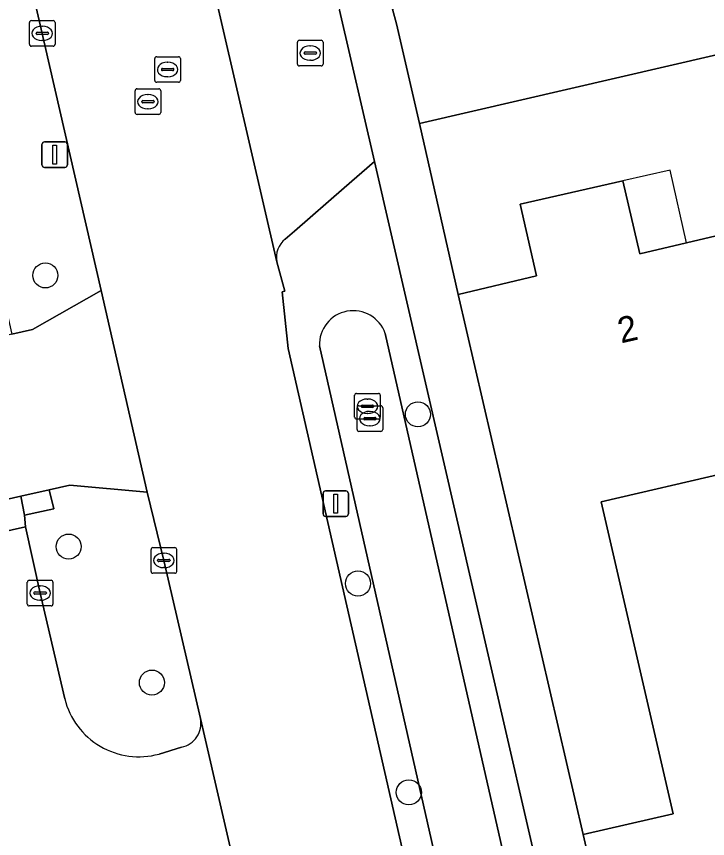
# Model space of a CAD drawing. Extents: x 156412 to 157779, y 382335 to 383768.
# Drawn here: x 156576.04 to 156603.01, y 383271.73 to 383303.81 of the extents above; entities that cross this region are included whole.
import ezdxf

# ---------------------------------------------------------------- set-up
doc = ezdxf.new("R2010")
doc.units = 0
for name, color, linetype in [('IMGEO_Berm_groen', 7, 'Continuous'), ('IMGEO_Boom', 7, 'Continuous'), ('IMGEO_Erf', 7, 'Continuous'), ('IMGEO_Greppel_droge_sloot', 7, 'Continuous'), ('IMGEO_Groenvoorziening', 7, 'Continuous'), ('IMGEO_Haag', 7, 'Continuous'), ('IMGEO_Kolk', 7, 'Continuous'), ('IMGEO_Lichtmast', 7, 'Continuous'), ('IMGEO_Pand', 7, 'Continuous'), ('IMGEO_Pand_nummerreeks', 7, 'Continuous'), ('IMGEO_Pand_overbouw', 7, 'Continuous'), ('IMGEO_Rijbaan_lokaal_gesloten', 7, 'Continuous'), ('IMGEO_Rijbaan_lokaal_open', 7, 'Continuous'), ('IMGEO_Rioolput', 7, 'Continuous'), ('IMGEO_Voetpad_open', 7, 'Continuous')]:
    doc.layers.add(name, color=color, linetype=linetype)

msp = doc.modelspace()

# ---------------------------------------------------------------- linework, layer by layer
at = {"layer": 'IMGEO_Berm_groen'}
for points in [[(156568.854, 383316.46), (156569.38, 383314.271), (156569.863, 383312.122), (156573.479, 383312.959), (156574.039, 383310.36), (156570.463, 383309.543), (156572.433, 383301.047), (156574.426, 383292.358), (156574.583, 383291.894), (156575.694, 383292.152), (156575.867, 383291.408), (156576.67, 383291.594), (156579.352, 383293.115), (156573.29, 383319.457)], [(156590.017, 383298.148), (156588.83, 383297.119), (156586.884, 383295.433), (156586.525, 383295.122)], [(156598.186, 383242.856), (156602.531, 383243.838), (156601.111, 383250), (156590.017, 383298.148)], [(156586.201, 383294.234), (156586.513, 383293.089), (156586.402, 383293.057), (156586.645, 383290.85), (156591.394, 383270.026), (156596.05, 383250), (156597.611, 383243.284), (156597.909, 383244.024), (156598.504, 383245.078)], [(156590.429, 383291.436), (156599.838, 383250), (156600.643, 383246.455)], [(156598.077, 383245.884), (156597.144, 383250), (156587.862, 383290.954)], [(156581.792, 383282.582), (156581.145, 383285.248), (156578.128, 383285.526), (156577.317, 383285.343), (156577.496, 383284.596), (156576.361, 383284.343), (156576.393, 383283.894), (156576.965, 383281.308), (156577.927, 383277.186)], [(156583.216, 383276.411), (156581.792, 383282.582)], [(156581.603, 383275.031), (156582.484, 383275.302)]]:
    msp.add_lwpolyline(points, dxfattribs=at)
for centre, radius, start, end in [((156587.088, 383294.413), 0.905, 128.4774, 191.4321), ((156589.181, 383291.006), 1.32, 19.0245, 182.2444), ((156580.813, 383277.896), 2.972, 193.8193, 285.42), ((156582.306, 383276.215), 0.931, 281.0125, 12.1335)]:
    msp.add_arc(centre, radius, start, end, dxfattribs=at)
at = {"layer": 'IMGEO_Boom'}
for centre in [(156577.169, 383293.703), (156591.705, 383288.283), (156578.077, 383283.124), (156589.367, 383281.683), (156581.327, 383277.818), (156591.351, 383273.534)]:
    msp.add_circle(centre, 0.489, dxfattribs=at)
at = {"layer": 'IMGEO_Erf'}
for points in [[(156662.847, 383316.087), (156591.77, 383299.634), (156593.28, 383292.961), (156596.329, 383293.681), (156595.695, 383296.481), (156599.705, 383297.388), (156600.367, 383294.547), (156602.182, 383294.975), (156602.236, 383294.988), (156605.056, 383295.654), (156607.958, 383296.339), (156609.817, 383296.778), (156609.149, 383299.569), (156612.898, 383300.432), (156616.652, 383301.296), (156617.325, 383298.491), (156619.194, 383298.93), (156622.01, 383299.59), (156624.918, 383300.273)], [(156624.503, 383288.765), (156621.199, 383288.001), (156616.018, 383286.802), (156607.551, 383284.84), (156604.229, 383284.07), (156603.779, 383286.014), (156598.85, 383284.873), (156601.668, 383272.703), (156598.159, 383271.89), (156599.282, 383267.009), (156603.053, 383250.509), (156603.172, 383250), (156604.575, 383243.99), (156623.906, 383248.448)]]:
    msp.add_lwpolyline(points, dxfattribs=at)
at = {"layer": 'IMGEO_Greppel_droge_sloot'}
for points in [[(156600.643, 383246.455), (156599.838, 383250), (156590.429, 383291.436)], [(156587.862, 383290.954), (156597.144, 383250), (156598.077, 383245.884)]]:
    msp.add_lwpolyline(points, dxfattribs=at)
msp.add_arc((156589.181, 383291.006), 1.32, 19.0245, 182.2444, dxfattribs=at)
at = {"layer": 'IMGEO_Groenvoorziening'}
msp.add_lwpolyline([(156577.317, 383285.343), (156576.214, 383285.095), (156576.361, 383284.343), (156577.496, 383284.596)], close=True, dxfattribs=at)
at = {"layer": 'IMGEO_Haag'}
msp.add_lwpolyline([(156576.214, 383285.095), (156576.361, 383284.343), (156577.496, 383284.596), (156577.317, 383285.343)], close=True, dxfattribs=at)
at = {"layer": 'IMGEO_Kolk'}
for p, q in [((156576.622, 383303.646), (156577.474, 383303.646)), ((156576.547, 383302.72), (156576.547, 383303.572)), ((156577.035, 383303.426), (156577.06, 383303.426)), ((156577.548, 383303.572), (156577.548, 383302.72)), ((156576.806, 383303.14), (156576.806, 383303.152)), ((156577.244, 383303.103), (156576.846, 383303.103)), ((156576.849, 383303.189), (156577.247, 383303.189)), ((156577.29, 383303.152), (156577.29, 383303.14)), ((156577.474, 383302.646), (156576.622, 383302.646)), ((156577.058, 383302.866), (156577.033, 383302.866)), ((156589.237, 383288.173), (156589.237, 383289.025)), ((156589.312, 383289.099), (156590.164, 383289.099)), ((156589.725, 383288.879), (156589.75, 383288.879)), ((156590.238, 383289.025), (156590.238, 383288.173)), ((156589.33, 383287.691), (156589.33, 383288.543)), ((156589.405, 383288.617), (156590.257, 383288.617)), ((156589.496, 383288.593), (156589.496, 383288.605)), ((156589.934, 383288.556), (156589.536, 383288.556)), ((156589.539, 383288.642), (156589.937, 383288.642)), ((156589.98, 383288.605), (156589.98, 383288.593)), ((156590.331, 383288.543), (156590.331, 383287.691)), ((156589.748, 383288.319), (156589.723, 383288.319)), ((156589.818, 383288.397), (156589.843, 383288.397)), ((156590.164, 383288.099), (156589.312, 383288.099)), ((156589.589, 383288.111), (156589.589, 383288.123)), ((156590.027, 383288.074), (156589.629, 383288.074)), ((156589.632, 383288.16), (156590.03, 383288.16)), ((156590.073, 383288.123), (156590.073, 383288.111)), ((156590.257, 383287.617), (156589.405, 383287.617)), ((156589.841, 383287.837), (156589.816, 383287.837)), ((156581.366, 383283.082), (156582.218, 383283.082)), ((156581.291, 383282.156), (156581.291, 383283.008)), ((156581.779, 383282.862), (156581.804, 383282.862)), ((156582.292, 383283.008), (156582.292, 383282.156)), ((156581.55, 383282.576), (156581.55, 383282.588)), ((156581.988, 383282.539), (156581.59, 383282.539)), ((156581.593, 383282.625), (156581.991, 383282.625)), ((156582.034, 383282.588), (156582.034, 383282.576)), ((156581.802, 383282.302), (156581.777, 383282.302)), ((156576.54, 383281.809), (156577.392, 383281.809)), ((156582.218, 383282.082), (156581.366, 383282.082)), ((156576.465, 383280.883), (156576.465, 383281.735)), ((156576.953, 383281.589), (156576.978, 383281.589)), ((156577.466, 383281.735), (156577.466, 383280.883)), ((156576.724, 383281.303), (156576.724, 383281.315)), ((156577.162, 383281.266), (156576.764, 383281.266)), ((156576.767, 383281.352), (156577.165, 383281.352)), ((156577.208, 383281.315), (156577.208, 383281.303)), ((156576.976, 383281.029), (156576.951, 383281.029)), ((156577.392, 383280.809), (156576.54, 383280.809))]:
    msp.add_line(p, q, dxfattribs=at)
for points in [[(156576.622, 383303.646), (156577.474, 383303.646)], [(156576.547, 383302.72), (156576.547, 383303.572)], [(156577.548, 383303.572), (156577.548, 383302.72)], [(156577.474, 383302.646), (156576.622, 383302.646)], [(156589.237, 383288.173), (156589.237, 383289.025)], [(156589.312, 383289.099), (156590.164, 383289.099)], [(156590.238, 383289.025), (156590.238, 383288.173)], [(156589.33, 383287.691), (156589.33, 383288.543)], [(156589.405, 383288.617), (156590.257, 383288.617)], [(156590.331, 383288.543), (156590.331, 383287.691)], [(156590.164, 383288.099), (156589.312, 383288.099)], [(156590.257, 383287.617), (156589.405, 383287.617)], [(156581.366, 383283.082), (156582.218, 383283.082)], [(156581.291, 383282.156), (156581.291, 383283.008)], [(156582.292, 383283.008), (156582.292, 383282.156)], [(156576.54, 383281.809), (156577.392, 383281.809)], [(156582.218, 383282.082), (156581.366, 383282.082)], [(156576.465, 383280.883), (156576.465, 383281.735)], [(156577.466, 383281.735), (156577.466, 383280.883)], [(156577.392, 383280.809), (156576.54, 383280.809)]]:
    msp.add_lwpolyline(points, dxfattribs=at)
for centre, radius, start, end in [((156576.624, 383303.57), 0.0765, 91.552, 178.448), ((156576.624, 383303.57), 0.0765, 91.552, 178.448), ((156577.472, 383303.57), 0.0765, 1.552, 88.448), ((156577.472, 383303.57), 0.0765, 1.552, 88.448), ((156576.846, 383303.149), 0.0403, 85.8775, 175.7526), ((156576.843, 383303.139), 0.0366, 178.938, 274.7102), ((156577.247, 383303.146), 0.043, 264.8664, 352.4533), ((156577.251, 383303.151), 0.0386, 1.7309, 96.639), ((156576.624, 383302.722), 0.0765, 181.552, 268.448), ((156576.624, 383302.722), 0.0765, 181.552, 268.448), ((156577.472, 383302.722), 0.0765, 271.552, 358.448), ((156577.472, 383302.722), 0.0765, 271.552, 358.448), ((156589.314, 383289.023), 0.0765, 91.552, 178.448), ((156589.314, 383289.023), 0.0765, 91.552, 178.448), ((156590.162, 383289.023), 0.0765, 1.552, 88.448), ((156590.162, 383289.023), 0.0765, 1.552, 88.448), ((156589.407, 383288.541), 0.0765, 91.552, 178.448), ((156589.407, 383288.541), 0.0765, 91.552, 178.448), ((156589.536, 383288.602), 0.0403, 85.8775, 175.7526), ((156589.533, 383288.592), 0.0366, 178.938, 274.7102), ((156589.937, 383288.599), 0.043, 264.8664, 352.4533), ((156589.941, 383288.604), 0.0386, 1.7309, 96.639), ((156590.255, 383288.541), 0.0765, 1.552, 88.448), ((156590.255, 383288.541), 0.0765, 1.552, 88.448), ((156589.314, 383288.175), 0.0765, 181.552, 268.448), ((156589.314, 383288.175), 0.0765, 181.552, 268.448), ((156589.629, 383288.12), 0.0403, 85.8775, 175.7526), ((156589.626, 383288.11), 0.0366, 178.938, 274.7102), ((156590.03, 383288.117), 0.043, 264.8664, 352.4533), ((156590.034, 383288.122), 0.0386, 1.7309, 96.639), ((156590.162, 383288.175), 0.0765, 271.552, 358.448), ((156590.162, 383288.175), 0.0765, 271.552, 358.448), ((156589.407, 383287.693), 0.0765, 181.552, 268.448), ((156589.407, 383287.693), 0.0765, 181.552, 268.448), ((156590.255, 383287.693), 0.0765, 271.552, 358.448), ((156590.255, 383287.693), 0.0765, 271.552, 358.448), ((156581.368, 383283.006), 0.0765, 91.552, 178.448), ((156581.368, 383283.006), 0.0765, 91.552, 178.448), ((156582.216, 383283.006), 0.0765, 1.552, 88.448), ((156582.216, 383283.006), 0.0765, 1.552, 88.448), ((156581.59, 383282.585), 0.0403, 85.8775, 175.7526), ((156581.587, 383282.575), 0.0366, 178.938, 274.7102), ((156581.991, 383282.582), 0.043, 264.8664, 352.4533), ((156581.995, 383282.587), 0.0386, 1.7309, 96.639), ((156581.368, 383282.158), 0.0765, 181.552, 268.448), ((156581.368, 383282.158), 0.0765, 181.552, 268.448), ((156582.216, 383282.158), 0.0765, 271.552, 358.448), ((156582.216, 383282.158), 0.0765, 271.552, 358.448), ((156576.542, 383281.733), 0.0765, 91.552, 178.448), ((156576.542, 383281.733), 0.0765, 91.552, 178.448), ((156577.39, 383281.733), 0.0765, 1.552, 88.448), ((156577.39, 383281.733), 0.0765, 1.552, 88.448), ((156576.764, 383281.312), 0.0403, 85.8775, 175.7526), ((156576.761, 383281.302), 0.0366, 178.938, 274.7102), ((156577.165, 383281.309), 0.043, 264.8664, 352.4533), ((156577.169, 383281.314), 0.0386, 1.7309, 96.639), ((156576.542, 383280.885), 0.0765, 181.552, 268.448), ((156576.542, 383280.885), 0.0765, 181.552, 268.448), ((156577.39, 383280.885), 0.0765, 271.552, 358.448), ((156577.39, 383280.885), 0.0765, 271.552, 358.448)]:
    msp.add_arc(centre, radius, start, end, dxfattribs=at)
for centre, major_axis, ratio, start_param, end_param in [((156577.034, 383303.146), (-0.387, 0.002), 0.722429, 4.712389, 7.853982), ((156577.059, 383303.146), (-0.39, 0.002), 0.717154, 1.570796, 4.712389), ((156589.724, 383288.599), (-0.387, 0.002), 0.722429, 4.712389, 7.853982), ((156589.749, 383288.599), (-0.39, 0.002), 0.717154, 1.570796, 4.712389), ((156589.817, 383288.117), (-0.387, 0.002), 0.722429, 4.712389, 7.853982), ((156589.842, 383288.117), (-0.39, 0.002), 0.717154, 1.570796, 4.712389), ((156581.778, 383282.582), (-0.387, 0.002), 0.722429, 4.712389, 7.853982), ((156581.803, 383282.582), (-0.39, 0.002), 0.717154, 1.570796, 4.712389), ((156576.952, 383281.309), (-0.387, 0.002), 0.722429, 4.712389, 7.853982), ((156576.977, 383281.309), (-0.39, 0.002), 0.717154, 1.570796, 4.712389)]:
    msp.add_ellipse(centre, major_axis=major_axis, ratio=ratio, start_param=start_param, end_param=end_param, dxfattribs=at)
at = {"layer": 'IMGEO_Lichtmast'}
for p, q in [((156577.037, 383298.015), (156577.037, 383298.815)), ((156577.037, 383298.815), (156577.037, 383298.015)), ((156577.137, 383298.915), (156577.927, 383298.915)), ((156577.927, 383298.915), (156577.137, 383298.915)), ((156578.027, 383298.815), (156578.027, 383298.015)), ((156578.027, 383298.015), (156578.027, 383298.815)), ((156577.927, 383297.915), (156577.137, 383297.915)), ((156577.137, 383297.915), (156577.927, 383297.915)), ((156588.003, 383284.396), (156588.003, 383285.196)), ((156588.003, 383285.196), (156588.003, 383284.396)), ((156588.103, 383285.296), (156588.893, 383285.296)), ((156588.893, 383285.296), (156588.103, 383285.296)), ((156588.993, 383285.196), (156588.993, 383284.396)), ((156588.993, 383284.396), (156588.993, 383285.196)), ((156588.893, 383284.296), (156588.103, 383284.296)), ((156588.103, 383284.296), (156588.893, 383284.296))]:
    msp.add_line(p, q, dxfattribs=at)
for points in [[(156577.457, 383298.79), (156577.607, 383298.79), (156577.607, 383298.04), (156577.457, 383298.04), (156577.457, 383298.79)], [(156588.423, 383285.171), (156588.573, 383285.171), (156588.573, 383284.421), (156588.423, 383284.421), (156588.423, 383285.171)]]:
    msp.add_lwpolyline(points, dxfattribs=at)
for centre, start, end in [((156577.137, 383298.815), 90, 180), ((156577.137, 383298.815), 90, 180), ((156577.927, 383298.815), 0, 90), ((156577.927, 383298.815), 360, 90), ((156577.137, 383298.015), 180, 270), ((156577.137, 383298.015), 180, 270), ((156577.927, 383298.015), 270, 0), ((156577.927, 383298.015), 270, 0), ((156588.103, 383285.196), 90, 180), ((156588.103, 383285.196), 90, 180), ((156588.893, 383285.196), 0, 90), ((156588.893, 383285.196), 360, 90), ((156588.103, 383284.396), 180, 270), ((156588.103, 383284.396), 180, 270), ((156588.893, 383284.396), 270, 0), ((156588.893, 383284.396), 270, 0)]:
    msp.add_arc(centre, 0.1, start, end, dxfattribs=at)
at = {"layer": 'IMGEO_Pand'}
msp.add_lwpolyline([(156605.056, 383295.654), (156602.236, 383294.988), (156602.182, 383294.975), (156600.367, 383294.547), (156599.705, 383297.388), (156595.695, 383296.481), (156596.329, 383293.681), (156593.28, 383292.961), (156598.159, 383271.89), (156601.668, 383272.703), (156598.85, 383284.873), (156603.779, 383286.014), (156604.229, 383284.07), (156607.551, 383284.84)], close=True, dxfattribs=at)
at = {"layer": 'IMGEO_Pand_overbouw'}
msp.add_lwpolyline([(156600.367, 383294.547), (156602.182, 383294.975), (156601.542, 383297.804), (156599.705, 383297.388)], close=True, dxfattribs=at)
at = {"layer": 'IMGEO_Rijbaan_lokaal_gesloten'}
for points in [[(156568.074, 383342.016), (156571.465, 383327.409), (156573.29, 383319.457), (156579.352, 383293.115), (156581.145, 383285.248), (156581.792, 383282.582), (156583.216, 383276.411), (156585.024, 383268.578), (156585.34, 383267.206), (156589.308, 383250), (156590.382, 383245.344), (156591.355, 383241.13), (156591.627, 383239.954), (156594.539, 383227.35), (156594.961, 383225.531), (156596.777, 383217.694), (156600.905, 383199.885)], [(156597.633, 383242.464), (156597.609, 383242.562), (156597.587, 383242.66), (156597.611, 383243.284), (156596.05, 383250), (156591.394, 383270.026), (156586.645, 383290.85), (156586.402, 383293.057), (156586.513, 383293.089), (156586.201, 383294.234), (156583.563, 383305.666), (156583.276, 383306.668), (156583.152, 383306.635), (156582.698, 383307.866), (156581.056, 383314.93), (156579.165, 383323.259), (156578.722, 383325.646), (156578.629, 383326.107), (156578.135, 383328.241)]]:
    msp.add_lwpolyline(points, dxfattribs=at)
at = {"layer": 'IMGEO_Rijbaan_lokaal_open'}
for points in [[(156662.847, 383316.087), (156663.039, 383316.131), (156665.527, 383316.707), (156666.905, 383317.026), (156667.09, 383317.069), (156700.997, 383324.894), (156700.092, 383328.821), (156699.965, 383329.371), (156666.008, 383321.547), (156594.625, 383304.972), (156590.718, 383304.088), (156590.865, 383303.521), (156591.77, 383299.634)], [(156579.352, 383293.115), (156576.67, 383291.594), (156575.867, 383291.408), (156574.761, 383291.153), (156573.601, 383290.885), (156568.897, 383289.799), (156570.281, 383283.76), (156575.048, 383284.833), (156576.214, 383285.095), (156577.317, 383285.343), (156578.128, 383285.526), (156581.145, 383285.248)]]:
    msp.add_lwpolyline(points, close=True, dxfattribs=at)
for points in [[(156583.563, 383305.666), (156586.201, 383294.234)], [(156586.525, 383295.122), (156586.884, 383295.433), (156588.83, 383297.119), (156590.017, 383298.148), (156588.646, 383304.055)], [(156577.927, 383277.186), (156576.965, 383281.308), (156576.393, 383283.894), (156575.336, 383283.654), (156570.564, 383282.573), (156571.009, 383280.35), (156574.804, 383264.002), (156578.05, 383250), (156582.171, 383232.219), (156586.359, 383214.105), (156591.774, 383190.97), (156596.115, 383191.994), (156597.575, 383192.339), (156594.495, 383205.643), (156593.734, 383208.841), (156593.15, 383211.382), (156592.399, 383214.673)], [(156585.024, 383268.578), (156583.216, 383276.411)], [(156582.484, 383275.302), (156581.603, 383275.031)]]:
    msp.add_lwpolyline(points, dxfattribs=at)
for centre, radius, start, end in [((156587.088, 383294.413), 0.905, 128.4774, 191.4321), ((156580.813, 383277.896), 2.972, 193.8193, 285.42), ((156582.306, 383276.215), 0.931, 281.0125, 12.1335)]:
    msp.add_arc(centre, radius, start, end, dxfattribs=at)
at = {"layer": 'IMGEO_Rioolput'}
for p, q in [((156587.004, 383301.951), (156587.004, 383302.803)), ((156587.079, 383302.877), (156587.931, 383302.877)), ((156587.492, 383302.657), (156587.517, 383302.657)), ((156588.005, 383302.803), (156588.005, 383301.951)), ((156587.263, 383302.371), (156587.263, 383302.383)), ((156587.701, 383302.334), (156587.303, 383302.334)), ((156587.306, 383302.42), (156587.704, 383302.42)), ((156587.747, 383302.383), (156587.747, 383302.371)), ((156581.438, 383301.311), (156581.438, 383302.163)), ((156581.513, 383302.237), (156582.365, 383302.237)), ((156581.926, 383302.017), (156581.951, 383302.017)), ((156582.439, 383302.163), (156582.439, 383301.311)), ((156587.515, 383302.097), (156587.49, 383302.097)), ((156581.697, 383301.731), (156581.697, 383301.743)), ((156582.135, 383301.694), (156581.737, 383301.694)), ((156581.74, 383301.78), (156582.138, 383301.78)), ((156582.181, 383301.743), (156582.181, 383301.731)), ((156587.931, 383301.877), (156587.079, 383301.877)), ((156581.949, 383301.457), (156581.924, 383301.457)), ((156582.365, 383301.237), (156581.513, 383301.237)), ((156580.67, 383300.057), (156580.67, 383300.909)), ((156580.745, 383300.983), (156581.597, 383300.983)), ((156581.158, 383300.763), (156581.183, 383300.763)), ((156581.671, 383300.909), (156581.671, 383300.057)), ((156580.929, 383300.477), (156580.929, 383300.489)), ((156581.367, 383300.44), (156580.969, 383300.44)), ((156580.972, 383300.526), (156581.37, 383300.526)), ((156581.413, 383300.489), (156581.413, 383300.477)), ((156581.181, 383300.203), (156581.156, 383300.203)), ((156581.597, 383299.983), (156580.745, 383299.983))]:
    msp.add_line(p, q, dxfattribs=at)
for points in [[(156587.004, 383301.951), (156587.004, 383302.803)], [(156587.079, 383302.877), (156587.931, 383302.877)], [(156588.005, 383302.803), (156588.005, 383301.951)], [(156581.438, 383301.311), (156581.438, 383302.163)], [(156581.513, 383302.237), (156582.365, 383302.237)], [(156582.439, 383302.163), (156582.439, 383301.311)], [(156587.931, 383301.877), (156587.079, 383301.877)], [(156582.365, 383301.237), (156581.513, 383301.237)], [(156580.67, 383300.057), (156580.67, 383300.909)], [(156580.745, 383300.983), (156581.597, 383300.983)], [(156581.671, 383300.909), (156581.671, 383300.057)], [(156581.597, 383299.983), (156580.745, 383299.983)]]:
    msp.add_lwpolyline(points, dxfattribs=at)
for centre, radius, start, end in [((156587.081, 383302.801), 0.0765, 91.552, 178.448), ((156587.081, 383302.801), 0.0765, 91.552, 178.448), ((156587.929, 383302.801), 0.0765, 1.552, 88.448), ((156587.929, 383302.801), 0.0765, 1.552, 88.448), ((156587.303, 383302.38), 0.0403, 85.8775, 175.7526), ((156587.3, 383302.37), 0.0366, 178.938, 274.7102), ((156587.704, 383302.377), 0.043, 264.8664, 352.4533), ((156587.708, 383302.382), 0.0386, 1.7309, 96.639), ((156581.515, 383302.161), 0.0765, 91.552, 178.448), ((156581.515, 383302.161), 0.0765, 91.552, 178.448), ((156582.363, 383302.161), 0.0765, 1.552, 88.448), ((156582.363, 383302.161), 0.0765, 1.552, 88.448), ((156581.737, 383301.74), 0.0403, 85.8775, 175.7526), ((156581.734, 383301.73), 0.0366, 178.938, 274.7102), ((156582.138, 383301.737), 0.043, 264.8664, 352.4533), ((156582.142, 383301.742), 0.0386, 1.7309, 96.639), ((156587.081, 383301.953), 0.0765, 181.552, 268.448), ((156587.081, 383301.953), 0.0765, 181.552, 268.448), ((156587.929, 383301.953), 0.0765, 271.552, 358.448), ((156587.929, 383301.953), 0.0765, 271.552, 358.448), ((156581.515, 383301.313), 0.0765, 181.552, 268.448), ((156581.515, 383301.313), 0.0765, 181.552, 268.448), ((156582.363, 383301.313), 0.0765, 271.552, 358.448), ((156582.363, 383301.313), 0.0765, 271.552, 358.448), ((156580.747, 383300.907), 0.0765, 91.552, 178.448), ((156580.747, 383300.907), 0.0765, 91.552, 178.448), ((156581.595, 383300.907), 0.0765, 1.552, 88.448), ((156581.595, 383300.907), 0.0765, 1.552, 88.448), ((156580.969, 383300.486), 0.0403, 85.8775, 175.7526), ((156580.966, 383300.476), 0.0366, 178.938, 274.7102), ((156581.37, 383300.483), 0.043, 264.8664, 352.4533), ((156581.374, 383300.488), 0.0386, 1.7309, 96.639), ((156580.747, 383300.059), 0.0765, 181.552, 268.448), ((156580.747, 383300.059), 0.0765, 181.552, 268.448), ((156581.595, 383300.059), 0.0765, 271.552, 358.448), ((156581.595, 383300.059), 0.0765, 271.552, 358.448)]:
    msp.add_arc(centre, radius, start, end, dxfattribs=at)
for centre, major_axis, ratio, start_param, end_param in [((156587.491, 383302.377), (-0.387, 0.002), 0.722429, 4.712389, 7.853982), ((156587.516, 383302.377), (-0.39, 0.002), 0.717154, 1.570796, 4.712389), ((156581.925, 383301.737), (-0.387, 0.002), 0.722429, 4.712389, 7.853982), ((156581.95, 383301.737), (-0.39, 0.002), 0.717154, 1.570796, 4.712389), ((156581.157, 383300.483), (-0.387, 0.002), 0.722429, 4.712389, 7.853982), ((156581.182, 383300.483), (-0.39, 0.002), 0.717154, 1.570796, 4.712389)]:
    msp.add_ellipse(centre, major_axis=major_axis, ratio=ratio, start_param=start_param, end_param=end_param, dxfattribs=at)
at = {"layer": 'IMGEO_Voetpad_open'}
for points in [[(156599.282, 383267.009), (156598.159, 383271.89), (156593.28, 383292.961), (156591.77, 383299.634), (156590.865, 383303.521), (156590.718, 383304.088), (156590.408, 383305.486), (156585.518, 383326.572), (156583.967, 383333.256), (156583.446, 383335.24)], [(156580.901, 383328.856), (156578.135, 383328.241), (156578.629, 383326.107), (156583.239, 383327.243), (156588.646, 383304.055), (156590.017, 383298.148), (156601.111, 383250), (156602.531, 383243.838), (156603.309, 383240.38), (156603.81, 383238.151), (156605.803, 383238.582), (156604.91, 383242.554), (156604.575, 383243.99), (156603.172, 383250), (156603.053, 383250.509), (156599.282, 383267.009)]]:
    msp.add_lwpolyline(points, dxfattribs=at)
msp.add_lwpolyline([(156576.214, 383285.095), (156575.048, 383284.833), (156575.336, 383283.654), (156576.393, 383283.894), (156576.361, 383284.343)], close=True, dxfattribs=at)

# ---------------------------------------------------------------- texts
at = {"layer": 'IMGEO_Pand_nummerreeks'}
msp.add_text('2', height=1, rotation=12.8801, dxfattribs=at).set_placement((156599.629, 383291.048))

doc.saveas('drawing.dxf')
